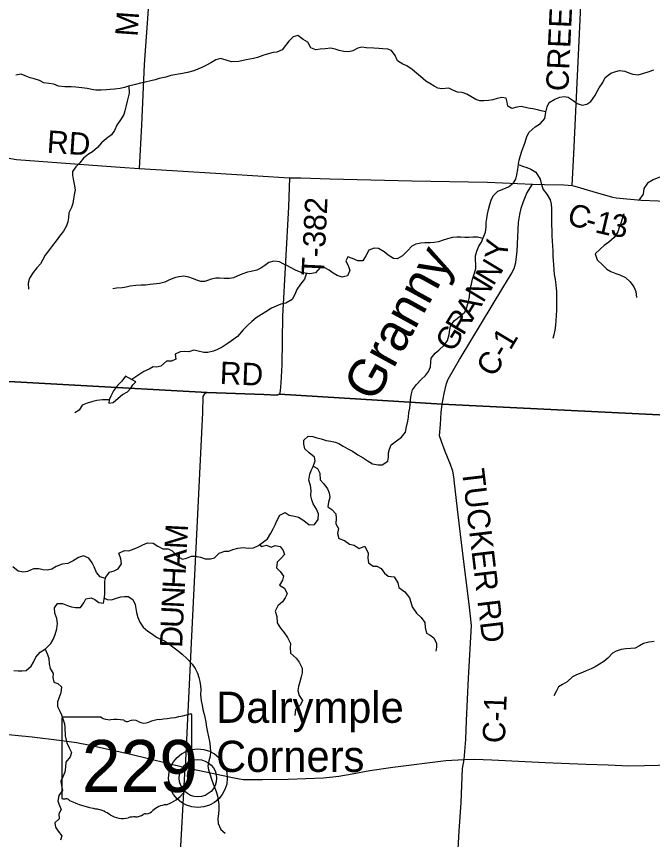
# Model space of a CAD drawing. Extents: x 1759416 to 2214760, y 252598 to 1116833.
# Drawn here: x 1935435 to 1943940, y 874189 to 885193 of the extents above; entities that cross this region are included whole.
import ezdxf

# ---------------------------------------------------------------- set-up
doc = ezdxf.new("R2010")
doc.units = 0
for name, color, linetype in [('GM_X_County_Road', 7, 'Continuous'), ('GM_X_County_Road_Text', 7, 'Continuous'), ('GM_X_Minor_Lake', 7, 'Continuous'), ('GM_X_Minor_River', 7, 'Continuous'), ('GM_X_Minor_River_Text', 7, 'Continuous'), ('GM_X_State_Location', 7, 'Continuous'), ('GM_X_State_Route', 7, 'Continuous'), ('GM_X_State_Shield', 7, 'Continuous'), ('GM_X_Township', 7, 'Continuous'), ('GM_X_Township_Road', 7, 'Continuous'), ('GM_X_Township_Road_Text', 7, 'Continuous'), ('GM_X_Unincorporated', 7, 'Continuous'), ('GM_X_Unincorporated_Location', 7, 'Continuous'), ('GM_X_Unincorporated_Text', 7, 'Continuous')]:
    doc.layers.add(name, color=color, linetype=linetype)

msp = doc.modelspace()

# ---------------------------------------------------------------- linework, layer by layer
at = {"layer": 'GM_X_County_Road'}
for points in [[(1941368, 880620), (1941940, 881566), (1942051, 881746), (1942090, 881824), (1942112, 881902), (1942129, 882056), (1942148, 882437), (1942167, 882546), (1942181, 882630), (1942214, 882720), (1942261, 882832), (1942334, 882952), (1942494, 882949), (1942752, 882944), (1942810, 882939), (1942863, 882935), (1942887, 883358), (1942937, 884398), (1943014, 886001), (1943079, 887327), (1943149, 888741), (1943220, 890401)], [(1935312, 883305), (1935436, 883280), (1936155, 883228), (1936822, 883178), (1937076, 883161), (1937521, 883132), (1938241, 883090), (1939085, 883035), (1939235, 883034), (1939623, 883024), (1940723, 882997), (1941735, 882976), (1942334, 882952)], [(1942863, 882935), (1942901, 882925), (1943142, 882853), (1943402, 882777), (1943452, 882769), (1943789, 882739), (1944243, 882719)], [(1941419, 875260), (1941442, 875527), (1941453, 875779), (1941481, 876346), (1941517, 877051), (1941503, 877215), (1941490, 877334), (1941418, 877902), (1941342, 878531), (1941291, 878952), (1941281, 879039), (1941270, 879113), (1941236, 879202), (1941169, 879379), (1941116, 879511), (1941093, 879586), (1941104, 879738), (1941112, 879900), (1941129, 880010), (1941154, 880152), (1941184, 880288), (1941208, 880346), (1941360, 880608), (1941368, 880620)], [(1937617, 873770), (1937692, 875153)]]:
    msp.add_lwpolyline(points, dxfattribs=at)
at = {"layer": 'GM_X_Minor_Lake'}
for points in [[(1936892, 880383), (1936846, 880318), (1936787, 880259), (1936733, 880188), (1936696, 880116), (1936676, 880069), (1936671, 880021), (1936727, 880030), (1936793, 880091), (1936854, 880140), (1936920, 880174), (1936966, 880223), (1936991, 880267), (1937033, 880310)], [(1937033, 880310), (1936892, 880383)]]:
    msp.add_lwpolyline(points, dxfattribs=at)
at = {"layer": 'GM_X_Minor_River'}
for points in [[(1942515, 883917), (1942452, 883932), (1942402, 883946), (1942341, 883957), (1942277, 883968), (1942181, 883989), (1942123, 883979), (1942057, 883962), (1942004, 883995), (1941998, 884047), (1941983, 884099), (1941925, 884111), (1941863, 884096), (1941805, 884079), (1941745, 884071), (1941683, 884064), (1941631, 884067), (1941577, 884085), (1941510, 884124), (1941458, 884154), (1941395, 884175), (1941331, 884182), (1941271, 884208), (1941214, 884233), (1941124, 884228), (1941070, 884234), (1941018, 884261), (1940963, 884295), (1940909, 884330), (1940838, 884389), (1940782, 884437), (1940725, 884484), (1940654, 884532), (1940602, 884557), (1940529, 884599), (1940499, 884670), (1940450, 884738), (1940400, 884756), (1940335, 884759), (1940281, 884766), (1940213, 884768), (1940109, 884776), (1940053, 884784), (1939999, 884769), (1939931, 884734), (1939879, 884720), (1939811, 884723), (1939751, 884740), (1939694, 884758), (1939638, 884771), (1939564, 884760), (1939494, 884754), (1939438, 884749), (1939369, 884776), (1939329, 884848), (1939268, 884887), (1939197, 884939), (1939133, 884922), (1939078, 884861), (1939032, 884805), (1938987, 884746), (1938917, 884717), (1938867, 884712), (1938785, 884689), (1938729, 884671), (1938659, 884646), (1938603, 884631), (1938505, 884612), (1938409, 884593), (1938309, 884588), (1938239, 884611), (1938162, 884632), (1938100, 884614), (1938033, 884575), (1937977, 884544), (1937913, 884509), (1937807, 884468), (1937721, 884445), (1937653, 884432), (1937499, 884402), (1937431, 884384), (1937345, 884363), (1937291, 884348), (1937230, 884331), (1937156, 884314), (1937092, 884302), (1937026, 884285), (1936932, 884260), (1936878, 884243), (1936822, 884230), (1936744, 884222), (1936688, 884219), (1936637, 884214), (1936567, 884208), (1936497, 884209), (1936441, 884216), (1936379, 884229), (1936307, 884241), (1936230, 884246), (1936166, 884251), (1936080, 884254)], [(1941732, 882548), (1941746, 882613), (1941763, 882681), (1941784, 882739), (1941810, 882796), (1941873, 882857), (1941951, 882890), (1942015, 882914), (1942081, 882967), (1942112, 883018), (1942126, 883076), (1942137, 883148), (1942148, 883219), (1942158, 883271), (1942175, 883335), (1942193, 883392), (1942220, 883464), (1942238, 883515), (1942259, 883589), (1942288, 883647), (1942372, 883717), (1942440, 883763), (1942501, 883830), (1942514, 883913), (1942532, 883987), (1942559, 884044), (1942633, 884089), (1942701, 884113), (1942757, 884124), (1942811, 884115), (1942879, 884071), (1942930, 884032), (1943000, 884006), (1943060, 884023), (1943116, 884058), (1943167, 884133), (1943197, 884189), (1943224, 884239), (1943276, 884310), (1943307, 884379), (1943383, 884434), (1943447, 884457), (1943499, 884469), (1943569, 884460), (1943623, 884440), (1943675, 884421), (1943748, 884412), (1943824, 884437), (1943894, 884458), (1943955, 884478)], [(1936080, 884254), (1935996, 884263), (1935933, 884289), (1935867, 884298), (1935803, 884305), (1935742, 884339), (1935672, 884358), (1935616, 884371), (1935553, 884399), (1935497, 884422), (1935425, 884409)], [(1936936, 884261), (1936941, 884170), (1936927, 884115), (1936914, 884063), (1936900, 884003), (1936885, 883932), (1936869, 883882), (1936834, 883825), (1936778, 883739), (1936745, 883670), (1936704, 883609), (1936640, 883561), (1936574, 883506), (1936517, 883443), (1936451, 883384), (1936400, 883351), (1936330, 883300), (1936282, 883238), (1936229, 883185), (1936185, 883120), (1936186, 883070), (1936194, 883020), (1936207, 882952), (1936220, 882876), (1936207, 882808), (1936199, 882757), (1936190, 882693), (1936170, 882639), (1936135, 882568), (1936129, 882500), (1936122, 882446), (1936102, 882395), (1936065, 882325), (1936010, 882258), (1935966, 882195), (1935919, 882129), (1935865, 882060), (1935820, 882001), (1935784, 881935), (1935757, 881884), (1935709, 881831), (1935660, 881769), (1935608, 881694), (1935591, 881626), (1935596, 881549)], [(1944555, 883919), (1944531, 883857), (1944524, 883779), (1944520, 883700), (1944517, 883648), (1944513, 883594), (1944510, 883526), (1944507, 883454), (1944489, 883389), (1944466, 883337), (1944426, 883270), (1944381, 883211), (1944305, 883152), (1944218, 883111), (1944158, 883089), (1944094, 883064), (1944022, 883041), (1943948, 883008), (1943870, 882965), (1943825, 882894), (1943812, 882818), (1943758, 882737)], [(1942148, 883214), (1942203, 883193), (1942257, 883176), (1942311, 883152), (1942380, 883113), (1942439, 883019), (1942452, 882959), (1942476, 882881), (1942525, 882818), (1942572, 882742), (1942584, 882686), (1942589, 882628), (1942588, 882550), (1942589, 882419), (1942592, 882319), (1942593, 882257), (1942599, 882193), (1942604, 882123), (1942605, 882059), (1942607, 881990), (1942612, 881932), (1942617, 881878), (1942619, 881808), (1942626, 881744), (1942637, 881678), (1942647, 881604), (1942654, 881512), (1942655, 881407), (1942656, 881355), (1942655, 881273), (1942651, 881189), (1942648, 881129), (1942641, 881066), (1942633, 881000), (1942620, 880938), (1942608, 880887)], [(1938866, 878343), (1938895, 878397), (1938917, 878450), (1938958, 878524), (1939028, 878563), (1939083, 878524), (1939151, 878511), (1939205, 878501), (1939276, 878454), (1939350, 878398), (1939420, 878401), (1939470, 878468), (1939473, 878542), (1939447, 878604), (1939404, 878678), (1939385, 878730), (1939369, 878782), (1939376, 878856), (1939367, 878924), (1939346, 878992), (1939358, 879072), (1939377, 879123), (1939403, 879175), (1939428, 879252), (1939418, 879302), (1939349, 879361), (1939290, 879413), (1939278, 879473), (1939279, 879527), (1939335, 879580), (1939399, 879578), (1939449, 879561), (1939507, 879545), (1939578, 879524), (1939640, 879515), (1939696, 879501), (1939746, 879482), (1939805, 879450), (1939867, 879411), (1939926, 879380), (1940000, 879334), (1940069, 879293), (1940123, 879257), (1940196, 879214), (1940272, 879197), (1940326, 879197), (1940400, 879248), (1940410, 879301), (1940411, 879357), (1940423, 879407), (1940446, 879468), (1940516, 879520), (1940585, 879569), (1940635, 879636), (1940650, 879706), (1940667, 879781), (1940677, 879837), (1940682, 879899), (1940694, 879958), (1940699, 880012), (1940705, 880068), (1940714, 880130), (1940729, 880201), (1940783, 880273), (1940844, 880338), (1940904, 880393), (1940945, 880446), (1940969, 880508), (1940974, 880572), (1940978, 880625), (1941031, 880691), (1941083, 880730), (1941158, 880805), (1941200, 880862), (1941221, 880940), (1941230, 881010), (1941244, 881067), (1941293, 881127), (1941369, 881186), (1941430, 881241), (1941456, 881306), (1941481, 881384), (1941491, 881443), (1941498, 881503), (1941501, 881555), (1941517, 881613), (1941534, 881680), (1941554, 881750), (1941575, 881825), (1941576, 881881), (1941572, 881937), (1941573, 881995), (1941591, 882057), (1941618, 882122), (1941652, 882174), (1941677, 882235), (1941704, 882309), (1941714, 882378), (1941717, 882440), (1941723, 882494), (1941732, 882548)], [(1943556, 882555), (1943532, 882486), (1943517, 882432), (1943493, 882373), (1943474, 882315), (1943425, 882238), (1943353, 882177), (1943295, 882130), (1943242, 882088), (1943174, 882019), (1943199, 881939), (1943274, 881867), (1943329, 881814), (1943383, 881782), (1943447, 881757), (1943504, 881740), (1943576, 881704), (1943641, 881645), (1943690, 881579), (1943716, 881515), (1943727, 881437)], [(1941672, 882223), (1941599, 882244), (1941535, 882243), (1941483, 882239), (1941431, 882238), (1941376, 882243), (1941324, 882243), (1941264, 882236), (1941196, 882221), (1941140, 882201), (1941078, 882182), (1941020, 882173), (1940966, 882167), (1940896, 882166), (1940840, 882161), (1940774, 882149), (1940720, 882124), (1940665, 882061), (1940597, 881992), (1940526, 881953), (1940475, 881957), (1940403, 882004), (1940352, 882046), (1940276, 882089), (1940218, 882094), (1940146, 882067), (1940104, 881995), (1940067, 881928), (1939999, 881927), (1939930, 881959), (1939864, 881978), (1939839, 881924), (1939875, 881852), (1939892, 881796), (1939859, 881727), (1939791, 881706), (1939724, 881732), (1939668, 881763), (1939617, 881803), (1939549, 881838), (1939497, 881835), (1939435, 881767), (1939359, 881754), (1939295, 881763), (1939243, 881770), (1939166, 881800), (1939106, 881831), (1939052, 881863), (1939001, 881888), (1938951, 881912), (1938875, 881921), (1938811, 881902), (1938757, 881865), (1938701, 881829), (1938649, 881800), (1938575, 881783), (1938525, 881775), (1938449, 881750), (1938388, 881721), (1938336, 881698), (1938282, 881688), (1938210, 881691), (1938151, 881694), (1938099, 881694), (1938037, 881683), (1937955, 881652), (1937901, 881649), (1937845, 881669), (1937789, 881692), (1937738, 881708), (1937672, 881721), (1937604, 881714), (1937548, 881701), (1937472, 881667), (1937420, 881642), (1937349, 881623), (1937222, 881608), (1937160, 881603), (1937102, 881600), (1937032, 881597), (1936956, 881587), (1936900, 881576), (1936848, 881567), (1936774, 881559), (1936724, 881550)], [(1939311, 881761), (1939284, 881679), (1939234, 881614), (1939185, 881541), (1939158, 881475), (1939120, 881410), (1939035, 881359), (1938970, 881348), (1938909, 881322), (1938845, 881293), (1938767, 881246), (1938709, 881209), (1938640, 881162), (1938584, 881117), (1938526, 881063), (1938467, 881002), (1938390, 880915), (1938310, 880856), (1938254, 880817), (1938185, 880770), (1938125, 880739), (1938069, 880719), (1937993, 880702), (1937941, 880701), (1937864, 880718), (1937806, 880730), (1937740, 880711), (1937688, 880712), (1937624, 880708), (1937558, 880679), (1937565, 880613), (1937507, 880584), (1937439, 880583), (1937365, 880518), (1937311, 880504), (1937261, 880507), (1937210, 880476), (1937140, 880446), (1936979, 880338)], [(1936676, 880067), (1936584, 880068), (1936508, 880057), (1936456, 880045), (1936382, 880024), (1936312, 879997), (1936273, 879928), (1936215, 879896)], [(1939404, 879180), (1939461, 879148), (1939492, 879086), (1939497, 879000), (1939545, 878946), (1939594, 878876), (1939617, 878825), (1939627, 878761), (1939606, 878698), (1939599, 878636), (1939653, 878602), (1939704, 878543), (1939710, 878485), (1939707, 878412), (1939742, 878349), (1939726, 878282), (1939747, 878214), (1939819, 878187), (1939888, 878138), (1939952, 878124), (1940017, 878079), (1940093, 878110), (1940138, 878018), (1940134, 877950), (1940143, 877890), (1940204, 877846), (1940254, 877843), (1940312, 877814), (1940355, 877752), (1940405, 877708), (1940483, 877701), (1940532, 877623), (1940549, 877559), (1940626, 877502), (1940689, 877419), (1940707, 877363), (1940726, 877299), (1940783, 877215), (1940846, 877158), (1940894, 877092), (1940899, 877024), (1940916, 876950), (1940966, 876922), (1941017, 876885), (1941051, 876811), (1941050, 876761), (1941044, 876709)], [(1935400, 876451), (1935460, 876446), (1935512, 876443), (1935566, 876447), (1935632, 876508), (1935661, 876560), (1935694, 876629), (1935754, 876694), (1935824, 876737), (1935893, 876810), (1935925, 876864), (1935952, 876931), (1935973, 877007), (1935985, 877076), (1935974, 877142), (1935949, 877215), (1935942, 877286), (1935982, 877346), (1936050, 877345), (1936119, 877318), (1936173, 877302), (1936225, 877293), (1936291, 877291), (1936335, 877352), (1936362, 877407), (1936434, 877419), (1936484, 877396), (1936537, 877358), (1936599, 877349), (1936609, 877403), (1936616, 877464), (1936617, 877524), (1936615, 877574), (1936618, 877644), (1936630, 877696), (1936679, 877765), (1936741, 877780), (1936793, 877806), (1936840, 877877), (1936830, 877943), (1936805, 878017), (1936879, 878052), (1936937, 878051), (1937007, 878076), (1937063, 878100), (1937125, 878129), (1937188, 878156), (1937263, 878151), (1937327, 878111), (1937394, 878076), (1937464, 878075), (1937518, 878049), (1937583, 877978), (1937653, 877938), (1937707, 877949), (1937775, 877976), (1937829, 877976), (1937896, 877963), (1937960, 877944), (1938030, 877941), (1938082, 877957), (1938146, 878018), (1938220, 878045), (1938276, 878044), (1938328, 878068), (1938396, 878085), (1938464, 878092), (1938538, 878085), (1938604, 878089), (1938672, 878122), (1938737, 878167), (1938791, 878210), (1938836, 878284), (1938866, 878343)], [(1938691, 878135), (1938708, 878109), (1938778, 878125), (1938840, 878100), (1938894, 878121), (1938962, 878105), (1939003, 878054), (1939018, 878002), (1938972, 877949), (1938920, 877896), (1938911, 877820), (1938962, 877772), (1939006, 877709), (1938993, 877658), (1938954, 877590), (1939018, 877550), (1939053, 877475), (1939027, 877420), (1938994, 877368), (1938928, 877315), (1938895, 877242), (1938916, 877172), (1938920, 877084), (1938965, 877016), (1939012, 876961), (1939057, 876891), (1939097, 876811), (1939096, 876757), (1939099, 876681), (1939174, 876616), (1939214, 876560), (1939253, 876478), (1939256, 876416), (1939242, 876362), (1939225, 876299), (1939205, 876237), (1939196, 876181), (1939215, 876113), (1939261, 876047), (1939232, 875991), (1939166, 875926), (1939155, 875847)], [(1936626, 877681), (1936554, 877702), (1936507, 877759), (1936474, 877837), (1936446, 877889), (1936401, 877950), (1936332, 877980), (1936264, 877961), (1936191, 877916), (1936121, 877881), (1936047, 877872), (1935967, 877841), (1935909, 877805), (1935849, 877790), (1935793, 877797), (1935733, 877807), (1935663, 877806), (1935583, 877773), (1935529, 877762), (1935457, 877778), (1935386, 877835)], [(1936610, 877417), (1936649, 877398), (1936707, 877394), (1936759, 877411), (1936829, 877434), (1936879, 877438), (1936929, 877437), (1936993, 877396), (1937022, 877330), (1937033, 877278), (1937041, 877226), (1937058, 877158), (1937085, 877094), (1937131, 877028), (1937192, 876975), (1937253, 876933), (1937307, 876894), (1937363, 876866), (1937414, 876845), (1937466, 876811), (1937543, 876752), (1937595, 876710), (1937652, 876667), (1937719, 876603), (1937784, 876532), (1937824, 876476), (1937855, 876414), (1937874, 876354), (1937886, 876302), (1937895, 876244), (1937899, 876194), (1937896, 876122), (1937903, 876044), (1937917, 875984), (1937928, 875926), (1937947, 875848), (1937966, 875758), (1937974, 875692), (1937987, 875626), (1938004, 875564), (1938018, 875500), (1938025, 875434), (1938030, 875356), (1938026, 875303), (1938005, 875241), (1937993, 875171), (1938004, 875119), (1938019, 875067), (1938047, 874981), (1938078, 874899), (1938103, 874833), (1938122, 874771), (1938134, 874711), (1938141, 874661), (1938139, 874589), (1938138, 874532), (1938129, 874470), (1938133, 874404), (1938168, 874324), (1938225, 874273)], [(1943962, 876838), (1943890, 876827), (1943819, 876808), (1943767, 876780), (1943706, 876749), (1943650, 876742), (1943584, 876739), (1943521, 876730), (1943455, 876706), (1943405, 876681), (1943343, 876614), (1943289, 876568), (1943232, 876533), (1943171, 876496)], [(1935821, 876735), (1935848, 876663), (1935869, 876609), (1935872, 876539), (1935886, 876475), (1935927, 876407), (1935920, 876355), (1935936, 876295), (1935989, 876275), (1936039, 876230), (1936028, 876149), (1936000, 876081), (1935985, 876031), (1935982, 875966), (1936016, 875907), (1936039, 875855), (1936055, 875803), (1936078, 875737), (1936083, 875685), (1936084, 875574), (1936109, 875483), (1936139, 875417), (1936172, 875353), (1936155, 875295), (1936097, 875224), (1936090, 875155), (1936082, 875091), (1936057, 875025), (1936029, 874970), (1936038, 874910), (1936051, 874844), (1936001, 874779), (1935986, 874703), (1936011, 874643), (1936031, 874589), (1936002, 874531), (1936008, 874467), (1935947, 874410), (1935959, 874356), (1935992, 874302), (1936043, 874238), (1936023, 874180)], [(1943171, 876496), (1943117, 876472), (1943054, 876443), (1943002, 876424), (1942925, 876393), (1942871, 876366), (1942799, 876298), (1942737, 876263), (1942684, 876230), (1942655, 876176), (1942620, 876108)]]:
    msp.add_lwpolyline(points, dxfattribs=at)
at = {"layer": 'GM_X_State_Route'}
msp.add_lwpolyline([(1935233, 875604), (1935645, 875564), (1936007, 875517), (1936236, 875488), (1936400, 875455), (1936962, 875329), (1937692, 875153), (1938051, 875075), (1938323, 875020), (1938467, 874992), (1938725, 874990), (1939067, 874996), (1939542, 875013), (1939747, 875037), (1939923, 875068), (1940160, 875110), (1940467, 875157), (1941178, 875245), (1941419, 875260), (1941558, 875263), (1941792, 875256), (1942147, 875235), (1942502, 875219), (1943046, 875197), (1943347, 875189), (1943621, 875173), (1943833, 875177), (1944382, 875191)], dxfattribs=at)
at = {"layer": 'GM_X_State_Shield'}
for p, q in [((1936040, 875806), (1936040, 874749)), ((1936567, 875824), (1936057, 875824)), ((1937780, 875297), (1937780, 875850)), ((1937780, 875297), (1937780, 875297))]:
    msp.add_line(p, q, dxfattribs=at)
for centre, major_axis, start_param, end_param in [((1937160, 877264), (1845, 0), 4.814394, 5.042369), ((1937761, 875852), (19.4, 0), 6.141152, 7.989035), ((1936060, 875808), (20.2, 0), 1.712693, 3.28349), ((1936688, 875947), (196, 0), 4.042523, 4.731795), ((1936753, 875231), (702, 0), 1.404758, 1.657858), ((1936912, 875813), (56.4, 0), 3.836095, 5.185415), ((1936995, 875691), (117, 0), 0.950623, 2.079405), ((1937147, 875859), (141, 0), 4.081561, 5.145723), ((1937396, 875501), (371, 0), 1.699011, 2.107814), ((1937776, 875257), (30, 0), 1.883978, 3.671073), ((1937585, 875187), (180, 0), 5.934695, 6.695948), ((1937760, 875295), (20.7, 0), 5.05454, 6.418171), ((1937850, 875066), (131, 0), 2.387724, 3.262537), ((1937264, 874996), (462, 0), 5.101752, 6.440018), ((1936060, 874747), (20.3, 0), 3.00124, 4.508301), ((1936063, 874855), (155, 0), 4.665946, 4.897461), ((1936095, 874688), (56, 0), 0.519207, 1.627899), ((1936802, 875637), (1333, 0), 4.195997, 4.488961), ((1937458, 874452), (253, 0), 1.647645, 2.488434), ((1936404, 874274), (417, 0), 0.823519, 1.323587), ((1937138, 874647), (149, 0), 4.937069, 5.64225), ((1936855, 874683), (265, 0), 4.026481, 4.996735), ((1937008, 874318), (217, 0), 1.495662, 1.94098), ((1937028, 874604), (141, 0), 4.691044, 5.507374), ((1937155, 874501), (39.7, 0), 1.147584, 2.315152)]:
    msp.add_ellipse(centre, major_axis=major_axis, ratio=0.8, start_param=start_param, end_param=end_param, dxfattribs=at)
at = {"layer": 'GM_X_Township'}
for points in [[(1956770, 893496), (1956600, 888493), (1956421, 883204), (1956242, 879261), (1950955, 879498), (1945394, 879799), (1941129, 880010), (1938954, 880144), (1938918, 880131), (1938742, 880137), (1937983, 880168), (1930902, 880556), (1929313, 880637), (1929483, 885147), (1929509, 885709), (1929994, 894165)], [(1928341, 865325), (1928849, 873883), (1928932, 875213), (1928954, 875572), (1928987, 876105), (1929312, 880613), (1929313, 880637), (1930902, 880556), (1937983, 880168), (1938742, 880137), (1938918, 880131), (1938954, 880144), (1941129, 880010), (1945394, 879799), (1950955, 879498), (1956242, 879261), (1956031, 874198), (1955719, 867780), (1955479, 863482)]]:
    msp.add_lwpolyline(points, dxfattribs=at)
at = {"layer": 'GM_X_Township_Road'}
for points in [[(1938460, 889252), (1938438, 888856), (1938361, 887679), (1938353, 887520), (1938349, 887496), (1938335, 887474), (1938278, 887419), (1938129, 887293), (1938050, 887218), (1937986, 887155), (1937891, 887017), (1937371, 886024), (1937245, 885784), (1937231, 885741), (1937222, 885665), (1937143, 884550), (1937106, 883741), (1937076, 883161)], [(1939085, 883035), (1939070, 882646), (1938992, 881188), (1938982, 880534), (1938968, 880293), (1938962, 880188), (1938954, 880144), (1938918, 880131), (1938897, 880132)], [(1937967, 880159), (1937949, 880149), (1937929, 880112), (1937921, 879899), (1937771, 876817), (1937692, 875153)], [(1938897, 880132), (1938742, 880137), (1937983, 880168), (1937967, 880159)], [(1941339, 874066), (1941355, 874302), (1941381, 874685), (1941399, 875140), (1941419, 875260)]]:
    msp.add_lwpolyline(points, dxfattribs=at)
at = {"layer": 'GM_X_Unincorporated'}
for radius in [393, 249]:
    msp.add_circle((1937861, 875009), radius, dxfattribs=at)
at = {"layer": 'GM_X_Unincorporated_Location'}
msp.add_line((1937861, 875009), (1937861, 875009), dxfattribs=at)

# ---------------------------------------------------------------- texts
at = {"layer": 'GM_X_County_Road_Text'}
for s, rotation, p in [('CREEK', 87.3698, (1942813, 884189)), ('RD', 356.0853, (1935835, 883373)), ('C', 342.8327, (1942780, 882423)), ('1', 346.8241, (1943156, 882310)), ('-', 343.8952, (1943022, 882349)), ('3', 352.8974, (1943370, 882262)), ('Y', 83.9579, (1941992, 881939)), ('N', 59.0265, (1941811, 881579)), ('N', 58.7761, (1941674, 881352)), ('A', 58.7707, (1941537, 881126)), ('R', 58.7722, (1941409, 880915)), ('G', 58.7707, (1941272, 880690)), ('C-1', 59.1159, (1941821, 880356)), ('TUCKER RD', 276.8051, (1941389, 879130)), ('C-1', 87.7459, (1941965, 875473))]:
    msp.add_text(s, height=300, rotation=rotation, dxfattribs=at).set_placement(p)
at = {"layer": 'GM_X_Minor_River_Text'}
msp.add_text('Granny', height=500, rotation=61.1458, dxfattribs=at).set_placement((1940224, 880019))
at = {"layer": 'GM_X_State_Location'}
for s in ['s', 'r']:
    msp.add_text(s, height=1, dxfattribs=at).set_placement((1936891, 875207))
msp.add_text('229', height=1, rotation=0, dxfattribs=at).set_placement((1936538, 875134))
at = {"layer": 'GM_X_State_Shield'}
msp.add_text('229', height=696.1, dxfattribs=at).set_placement((1936310, 874824))
at = {"layer": 'GM_X_Township_Road_Text'}
for s, rotation, p in [('M', 86.0095, (1937054, 884918)), ('T-382', 87.193, (1939544, 881721)), ('RD', 357.5314, (1938149, 880280)), ('M', 87.1457, (1937714, 878067)), ('A', 87.1477, (1937700, 877803)), ('H', 87.1429, (1937687, 877539)), ('N', 87.1465, (1937674, 877276)), ('U', 87.1574, (1937661, 877012)), ('D', 87.8976, (1937651, 876749))]:
    msp.add_text(s, height=300, rotation=rotation, dxfattribs=at).set_placement(p)
at = {"layer": 'GM_X_Unincorporated_Text'}
for s, p in [('Dalrymple', (1938104, 875749)), ('Corners', (1938104, 875093))]:
    msp.add_text(s, height=417, rotation=0, dxfattribs=at).set_placement(p)

doc.saveas('drawing.dxf')
